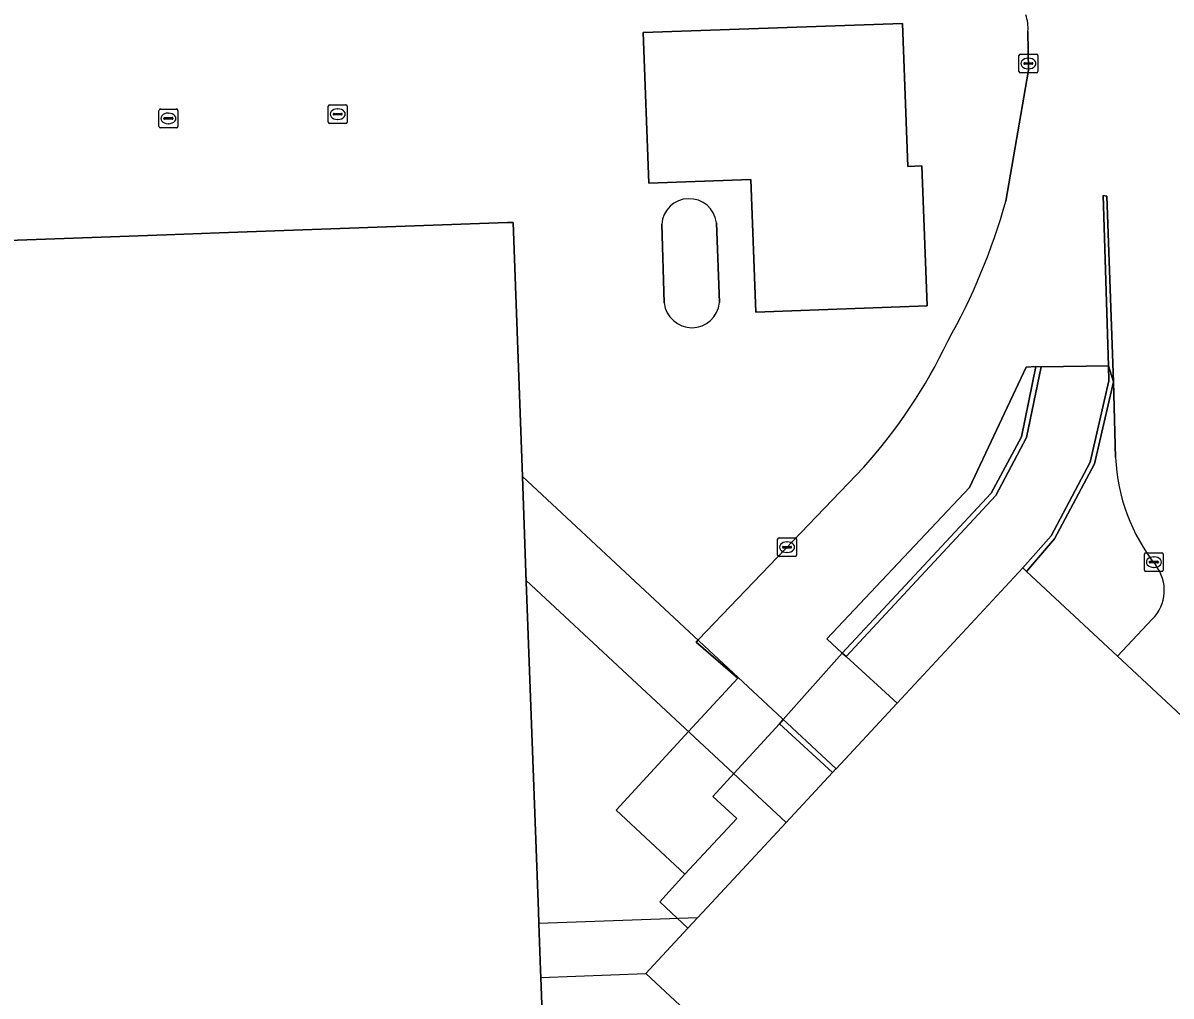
# Model space of a CAD drawing. Extents: x 160554 to 161248, y 385329 to 386506.
# Drawn here: x 160915.7 to 160976.7, y 386319.4 to 386371.1 of the extents above; entities that cross this region are included whole.
import ezdxf

# ---------------------------------------------------------------- set-up
doc = ezdxf.new("R2010")
doc.units = 0
for name, color, linetype in [('IMGEO_Erf', 7, 'Continuous'), ('IMGEO_Kolk', 7, 'Continuous'), ('IMGEO_Muur', 7, 'Continuous'), ('IMGEO_Pand', 7, 'Continuous'), ('IMGEO_Pand_overbouw', 7, 'Continuous'), ('IMGEO_Rijbaan_lokaal_gesloten', 7, 'Continuous'), ('IMGEO_Rijbaan_lokaal_open', 7, 'Continuous'), ('IMGEO_Voetpad_open', 7, 'Continuous')]:
    doc.layers.add(name, color=color, linetype=linetype)

msp = doc.modelspace()

# ---------------------------------------------------------------- linework, layer by layer
at = {"layer": 'IMGEO_Erf'}
msp.add_lwpolyline([(160962.757, 386363.507), (160963.504, 386363.535), (160963.784, 386356.107), (160954.677, 386355.763), (160954.412, 386362.822), (160949.002, 386362.618), (160948.701, 386370.62), (160962.471, 386371.099)], close=True, dxfattribs=at)
for points in [[(160967.968, 386361.666), (160969.17, 386368.631), (160969.141, 386370.68)], [(160901.136, 386359.079), (160923.352, 386359.876), (160926.169, 386359.978), (160941.484, 386360.527), (160941.785, 386360.538), (160942.28, 386347.028), (160942.468, 386341.918), (160943.127, 386323.923), (160943.151, 386323.265), (160943.242, 386320.801), (160943.256, 386320.412), (160943.518, 386313.268), (160948.811, 386313.441), (160949.03, 386307.34), (160943.736, 386307.153), (160944.364, 386296.07), (160944.451, 386293.522), (160944.201, 386293.513), (160913.182, 386292.39)], [(160952.592, 386360.518), (160952.752, 386356.271)], [(160949.815, 386356.256), (160949.682, 386360.436)], [(160994.163, 386288.24), (160993.643, 386288.206), (160992.36, 386322.091), (160990.282, 386321.981), (160970.348, 386300.588), (160948.833, 386320.616), (160949.256, 386321.071), (160951.07, 386323.022), (160949.909, 386324.124), (160949.583, 386324.434), (160950.907, 386325.887), (160947.264, 386329.292), (160951.322, 386333.702), (160953.728, 386336.316), (160951.509, 386338.233), (160951.632, 386338.361), (160960.416, 386347.535)]]:
    msp.add_lwpolyline(points, dxfattribs=at)
for centre, radius, start, end in [((160967.183, 386370.866), 1.967, 354.57564, 20.85079), ((160951.141, 386360.335), 1.462, 7.18466, 176.04352), ((160935.474, 386370.779), 33.748, 330.60521, 344.33317), ((160951.283, 386356.416), 1.476, 186.23854, 354.3467), ((160939.943, 386366.036), 27.594, 317.89528, 334.63359)]:
    msp.add_arc(centre, radius, start, end, dxfattribs=at)
at = {"layer": 'IMGEO_Kolk'}
for p, q in [((160968.664, 386368.555), (160968.664, 386369.407)), ((160968.739, 386369.481), (160969.591, 386369.481)), ((160969.152, 386369.261), (160969.177, 386369.261)), ((160969.665, 386369.407), (160969.665, 386368.555)), ((160969.591, 386368.481), (160968.739, 386368.481)), ((160968.923, 386368.975), (160968.923, 386368.987)), ((160969.361, 386368.938), (160968.963, 386368.938)), ((160968.966, 386369.024), (160969.364, 386369.024)), ((160969.175, 386368.701), (160969.15, 386368.701)), ((160969.407, 386368.987), (160969.407, 386368.975)), ((160931.968, 386365.862), (160931.968, 386366.714)), ((160932.043, 386366.788), (160932.895, 386366.788)), ((160932.969, 386366.714), (160932.969, 386365.862)), ((160922.971, 386365.636), (160922.971, 386366.488)), ((160923.046, 386366.562), (160923.898, 386366.562)), ((160923.23, 386366.056), (160923.23, 386366.068)), ((160923.668, 386366.019), (160923.27, 386366.019)), ((160923.273, 386366.105), (160923.671, 386366.105)), ((160923.459, 386366.342), (160923.484, 386366.342)), ((160923.714, 386366.068), (160923.714, 386366.056)), ((160923.972, 386366.488), (160923.972, 386365.636)), ((160932.227, 386366.282), (160932.227, 386366.294)), ((160932.665, 386366.245), (160932.267, 386366.245)), ((160932.27, 386366.331), (160932.668, 386366.331)), ((160932.479, 386366.008), (160932.454, 386366.008)), ((160932.456, 386366.568), (160932.481, 386366.568)), ((160932.711, 386366.294), (160932.711, 386366.282)), ((160923.898, 386365.562), (160923.046, 386365.562)), ((160923.482, 386365.782), (160923.457, 386365.782)), ((160932.895, 386365.788), (160932.043, 386365.788)), ((160955.841, 386342.847), (160955.841, 386343.699)), ((160955.916, 386343.773), (160956.768, 386343.773)), ((160956.329, 386343.553), (160956.354, 386343.553)), ((160956.842, 386343.699), (160956.842, 386342.847)), ((160956.1, 386343.267), (160956.1, 386343.279)), ((160956.538, 386343.23), (160956.14, 386343.23)), ((160956.143, 386343.316), (160956.541, 386343.316)), ((160956.352, 386342.993), (160956.327, 386342.993)), ((160956.584, 386343.279), (160956.584, 386343.267)), ((160975.332, 386342.055), (160975.332, 386342.907)), ((160975.407, 386342.981), (160976.259, 386342.981)), ((160976.333, 386342.907), (160976.333, 386342.055)), ((160956.768, 386342.773), (160955.916, 386342.773)), ((160975.591, 386342.475), (160975.591, 386342.487)), ((160976.029, 386342.438), (160975.631, 386342.438)), ((160975.634, 386342.524), (160976.032, 386342.524)), ((160975.843, 386342.201), (160975.818, 386342.201)), ((160975.82, 386342.761), (160975.845, 386342.761)), ((160976.075, 386342.487), (160976.075, 386342.475)), ((160976.259, 386341.981), (160975.407, 386341.981))]:
    msp.add_line(p, q, dxfattribs=at)
for points in [[(160968.664, 386368.555), (160968.664, 386369.407)], [(160968.739, 386369.481), (160969.591, 386369.481)], [(160969.665, 386369.407), (160969.665, 386368.555)], [(160969.591, 386368.481), (160968.739, 386368.481)], [(160931.968, 386365.862), (160931.968, 386366.714)], [(160932.043, 386366.788), (160932.895, 386366.788)], [(160932.969, 386366.714), (160932.969, 386365.862)], [(160922.971, 386365.636), (160922.971, 386366.488)], [(160923.046, 386366.562), (160923.898, 386366.562)], [(160923.972, 386366.488), (160923.972, 386365.636)], [(160923.898, 386365.562), (160923.046, 386365.562)], [(160932.895, 386365.788), (160932.043, 386365.788)], [(160955.841, 386342.847), (160955.841, 386343.699)], [(160955.916, 386343.773), (160956.768, 386343.773)], [(160956.842, 386343.699), (160956.842, 386342.847)], [(160975.332, 386342.055), (160975.332, 386342.907)], [(160975.407, 386342.981), (160976.259, 386342.981)], [(160976.333, 386342.907), (160976.333, 386342.055)], [(160956.768, 386342.773), (160955.916, 386342.773)], [(160976.259, 386341.981), (160975.407, 386341.981)]]:
    msp.add_lwpolyline(points, dxfattribs=at)
for centre, radius, start, end in [((160968.741, 386369.405), 0.0765, 91.55205, 178.44795), ((160968.741, 386369.405), 0.0765, 91.55205, 178.44795), ((160969.589, 386369.405), 0.0765, 1.55205, 88.44795), ((160969.589, 386369.405), 0.0765, 1.55205, 88.44795), ((160968.741, 386368.557), 0.0765, 181.55205, 268.44795), ((160968.741, 386368.557), 0.0765, 181.55205, 268.44795), ((160968.963, 386368.984), 0.0403, 85.87752, 175.75265), ((160968.96, 386368.974), 0.0366, 178.93798, 274.71019), ((160969.364, 386368.981), 0.043, 264.86636, 352.45326), ((160969.368, 386368.986), 0.0386, 1.73085, 96.63898), ((160969.589, 386368.557), 0.0765, 271.55205, 358.44795), ((160969.589, 386368.557), 0.0765, 271.55205, 358.44795), ((160932.045, 386366.712), 0.0765, 91.55205, 178.44795), ((160932.045, 386366.712), 0.0765, 91.55205, 178.44795), ((160932.893, 386366.712), 0.0765, 1.55205, 88.44795), ((160932.893, 386366.712), 0.0765, 1.55205, 88.44795), ((160923.048, 386366.486), 0.0765, 91.55205, 178.44795), ((160923.048, 386366.486), 0.0765, 91.55205, 178.44795), ((160923.27, 386366.065), 0.0403, 85.87752, 175.75265), ((160923.267, 386366.055), 0.0366, 178.93798, 274.71019), ((160923.671, 386366.062), 0.043, 264.86636, 352.45326), ((160923.675, 386366.067), 0.0386, 1.73085, 96.63898), ((160923.896, 386366.486), 0.0765, 1.55205, 88.44795), ((160923.896, 386366.486), 0.0765, 1.55205, 88.44795), ((160932.267, 386366.291), 0.0403, 85.87752, 175.75265), ((160932.264, 386366.281), 0.0366, 178.93798, 274.71019), ((160932.668, 386366.288), 0.043, 264.86636, 352.45326), ((160932.672, 386366.293), 0.0386, 1.73085, 96.63898), ((160923.048, 386365.638), 0.0765, 181.55205, 268.44795), ((160923.048, 386365.638), 0.0765, 181.55205, 268.44795), ((160923.896, 386365.638), 0.0765, 271.55205, 358.44795), ((160923.896, 386365.638), 0.0765, 271.55205, 358.44795), ((160932.045, 386365.864), 0.0765, 181.55205, 268.44795), ((160932.045, 386365.864), 0.0765, 181.55205, 268.44795), ((160932.893, 386365.864), 0.0765, 271.55205, 358.44795), ((160932.893, 386365.864), 0.0765, 271.55205, 358.44795), ((160955.918, 386343.697), 0.0765, 91.55205, 178.44795), ((160955.918, 386343.697), 0.0765, 91.55205, 178.44795), ((160956.766, 386343.697), 0.0765, 1.55205, 88.44795), ((160956.766, 386343.697), 0.0765, 1.55205, 88.44795), ((160955.918, 386342.849), 0.0765, 181.55205, 268.44795), ((160955.918, 386342.849), 0.0765, 181.55205, 268.44795), ((160956.14, 386343.276), 0.0403, 85.87752, 175.75265), ((160956.137, 386343.266), 0.0366, 178.93798, 274.71019), ((160956.541, 386343.273), 0.043, 264.86636, 352.45326), ((160956.545, 386343.278), 0.0386, 1.73085, 96.63898), ((160956.766, 386342.849), 0.0765, 271.55205, 358.44795), ((160956.766, 386342.849), 0.0765, 271.55205, 358.44795), ((160975.409, 386342.905), 0.0765, 91.55205, 178.44795), ((160975.409, 386342.905), 0.0765, 91.55205, 178.44795), ((160976.257, 386342.905), 0.0765, 1.55205, 88.44795), ((160976.257, 386342.905), 0.0765, 1.55205, 88.44795), ((160975.631, 386342.484), 0.0403, 85.87752, 175.75265), ((160975.628, 386342.474), 0.0366, 178.93798, 274.71019), ((160976.032, 386342.481), 0.043, 264.86636, 352.45326), ((160976.036, 386342.486), 0.0386, 1.73085, 96.63898), ((160975.409, 386342.057), 0.0765, 181.55205, 268.44795), ((160975.409, 386342.057), 0.0765, 181.55205, 268.44795), ((160976.257, 386342.057), 0.0765, 271.55205, 358.44795), ((160976.257, 386342.057), 0.0765, 271.55205, 358.44795)]:
    msp.add_arc(centre, radius, start, end, dxfattribs=at)
for centre, major_axis, ratio, start_param, end_param in [((160969.151, 386368.981), (-0.387, 0.002), 0.722429, 4.712389, 7.853982), ((160969.176, 386368.981), (-0.39, 0.002), 0.717154, 1.570796, 4.712389), ((160923.458, 386366.062), (-0.387, 0.002), 0.722429, 4.712389, 7.853982), ((160923.483, 386366.062), (-0.39, 0.002), 0.717154, 1.570796, 4.712389), ((160932.455, 386366.288), (-0.387, 0.002), 0.722429, 4.712389, 7.853982), ((160932.48, 386366.288), (-0.39, 0.002), 0.717154, 1.570796, 4.712389), ((160956.328, 386343.273), (-0.387, 0.002), 0.722429, 4.712389, 7.853982), ((160956.353, 386343.273), (-0.39, 0.002), 0.717154, 1.570796, 4.712389), ((160975.819, 386342.481), (-0.387, 0.002), 0.722429, 4.712389, 7.853982), ((160975.844, 386342.481), (-0.39, 0.002), 0.717154, 1.570796, 4.712389)]:
    msp.add_ellipse(centre, major_axis=major_axis, ratio=ratio, start_param=start_param, end_param=end_param, dxfattribs=at)
at = {"layer": 'IMGEO_Muur'}
for points in [[(160973.34, 386361.936), (160973.137, 386361.961), (160973.413, 386352.915), (160973.68, 386352.061)], [(160967.432, 386346.013), (160969.058, 386349.11), (160969.836, 386352.859), (160969.564, 386352.875), (160968.806, 386349.135), (160967.183, 386346.139), (160959.277, 386337.649), (160959.482, 386337.461)], [(160970.544, 386343.709), (160972.683, 386347.71), (160973.68, 386352.061), (160973.413, 386352.915), (160973.438, 386352.112), (160972.449, 386347.795), (160970.377, 386343.87), (160968.867, 386342.169), (160969.06, 386341.989)]]:
    msp.add_lwpolyline(points, close=True, dxfattribs=at)
at = {"layer": 'IMGEO_Pand'}
for points in [[(160942.468, 386341.918), (160942.28, 386347.028), (160941.785, 386360.538), (160941.484, 386360.527), (160926.169, 386359.978), (160923.352, 386359.876), (160901.136, 386359.079), (160901.694, 386345.499), (160887.788, 386344.981), (160886.81, 386371.25)], [(160952.752, 386356.271), (160952.592, 386360.518)], [(160949.682, 386360.436), (160949.815, 386356.256)], [(160913.182, 386292.39), (160944.201, 386293.513), (160944.451, 386293.522), (160944.364, 386296.07), (160943.736, 386307.153), (160949.03, 386307.34), (160948.811, 386313.441), (160943.518, 386313.268), (160943.256, 386320.412), (160943.242, 386320.801), (160943.151, 386323.265), (160943.127, 386323.923), (160942.468, 386341.918)]]:
    msp.add_lwpolyline(points, dxfattribs=at)
for points in [[(160962.757, 386363.507), (160962.471, 386371.099), (160948.701, 386370.62), (160949.002, 386362.618), (160954.412, 386362.822), (160954.677, 386355.763), (160963.784, 386356.107), (160963.504, 386363.535)], [(160985.237, 386326.924), (160979.628, 386332.148), (160973.902, 386337.48), (160969.06, 386341.989), (160968.867, 386342.169), (160962.188, 386334.984), (160958.953, 386331.502), (160958.941, 386331.49), (160958.765, 386331.301), (160956.531, 386328.898), (160956.294, 386328.642), (160952.1, 386324.13), (160951.583, 386323.574), (160951.07, 386323.022), (160949.256, 386321.071), (160948.833, 386320.616), (160970.348, 386300.588), (160990.282, 386321.981), (160990.404, 386322.112), (160989.914, 386322.568), (160989.852, 386322.626), (160989.212, 386323.222)]]:
    msp.add_lwpolyline(points, close=True, dxfattribs=at)
for centre, radius, start, end in [((160951.141, 386360.335), 1.462, 7.18466, 176.04352), ((160951.283, 386356.416), 1.476, 186.23854, 354.3467)]:
    msp.add_arc(centre, radius, start, end, dxfattribs=at)
at = {"layer": 'IMGEO_Pand_overbouw'}
for points in [[(160942.28, 386347.028), (160942.468, 386341.918), (160942.483, 386341.503), (160956.294, 386328.642), (160958.765, 386331.301), (160958.941, 386331.49), (160958.953, 386331.502)], [(160951.07, 386323.022), (160951.583, 386323.574), (160943.151, 386323.265), (160943.242, 386320.801), (160943.256, 386320.412), (160948.833, 386320.616), (160949.256, 386321.071)]]:
    msp.add_lwpolyline(points, close=True, dxfattribs=at)
at = {"layer": 'IMGEO_Rijbaan_lokaal_gesloten'}
msp.add_lwpolyline([(160956.531, 386328.898), (160958.765, 386331.301), (160955.936, 386333.888), (160953.719, 386331.47), (160952.39, 386330.021), (160953.676, 386328.85), (160950.907, 386325.887), (160949.583, 386324.434), (160949.909, 386324.124), (160951.07, 386323.022), (160951.583, 386323.574), (160952.1, 386324.13), (160956.294, 386328.642)], close=True, dxfattribs=at)
at = {"layer": 'IMGEO_Rijbaan_lokaal_open'}
for points in [[(160969.141, 386370.68), (160969.17, 386368.631), (160967.968, 386361.666)], [(160960.416, 386347.535), (160951.632, 386338.361), (160951.509, 386338.233), (160953.728, 386336.316), (160951.322, 386333.702), (160947.264, 386329.292), (160950.907, 386325.887), (160953.676, 386328.85), (160952.39, 386330.021), (160953.719, 386331.47), (160955.936, 386333.888), (160956.133, 386334.109), (160959.277, 386337.649), (160958.448, 386338.408), (160966.042, 386346.443), (160969.047, 386352.841), (160969.564, 386352.875), (160969.836, 386352.859), (160973.413, 386352.915), (160973.137, 386361.961), (160973.34, 386361.936), (160973.68, 386352.061), (160973.795, 386348.036)], [(160975.749, 386339.442), (160973.902, 386337.48), (160979.628, 386332.148), (160985.237, 386326.924), (160989.212, 386323.222), (160989.852, 386322.626), (160989.914, 386322.568), (160992.329, 386322.68), (160992.123, 386328.3), (160992.674, 386328.34), (160995.234, 386328.489), (160995.168, 386330.319), (160995.391, 386330.33), (160995.387, 386330.429), (160995.285, 386332.772), (160995.281, 386332.866), (160995.074, 386332.859), (160994.786, 386338.674), (160986.335, 386338.388)]]:
    msp.add_lwpolyline(points, dxfattribs=at)
for points in [[(160959.482, 386337.461), (160962.188, 386334.984), (160968.867, 386342.169), (160970.377, 386343.87), (160972.449, 386347.795), (160973.438, 386352.112), (160973.413, 386352.915), (160969.836, 386352.859), (160969.058, 386349.11), (160967.432, 386346.013)], [(160962.188, 386334.984), (160959.482, 386337.461), (160959.277, 386337.649), (160956.133, 386334.109), (160955.936, 386333.888), (160958.765, 386331.301), (160958.941, 386331.49), (160958.953, 386331.502)]]:
    msp.add_lwpolyline(points, close=True, dxfattribs=at)
for centre, radius, start, end in [((160967.183, 386370.866), 1.967, 354.57564, 20.85079), ((160935.474, 386370.779), 33.748, 330.60521, 344.33317), ((160939.943, 386366.036), 27.594, 317.89528, 334.63359), ((160983.741, 386348.489), 9.956, 182.60716, 218.32263), ((160974.209, 386340.981), 2.177, 315.01521, 37.77501)]:
    msp.add_arc(centre, radius, start, end, dxfattribs=at)
at = {"layer": 'IMGEO_Voetpad_open'}
msp.add_lwpolyline([(160959.277, 386337.649), (160967.183, 386346.139), (160968.806, 386349.135), (160969.564, 386352.875), (160969.047, 386352.841), (160966.042, 386346.443), (160958.448, 386338.408)], close=True, dxfattribs=at)
msp.add_lwpolyline([(160973.795, 386348.036), (160973.68, 386352.061), (160972.683, 386347.71), (160970.544, 386343.709), (160969.06, 386341.989), (160973.902, 386337.48), (160975.749, 386339.442)], dxfattribs=at)
for centre, radius, start, end in [((160983.741, 386348.489), 9.956, 182.60716, 218.32263), ((160974.209, 386340.981), 2.177, 315.01521, 37.77501)]:
    msp.add_arc(centre, radius, start, end, dxfattribs=at)

doc.saveas('drawing.dxf')
